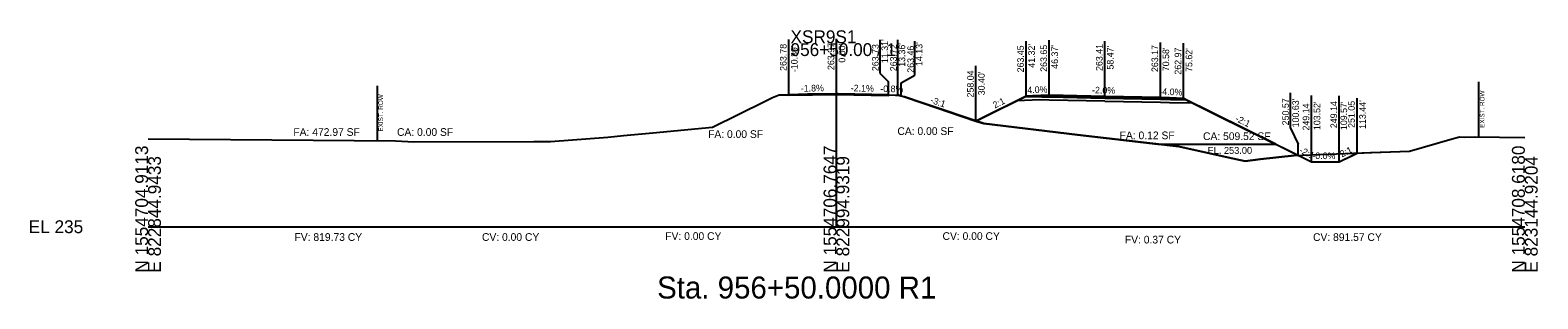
# Model space of a CAD drawing. Extents: x -26 to 823017, y -16 to 1558356.
# Drawn here: x -25.7 to 302.8, y 4484.3 to 4542.8 of the extents above; entities that cross this region are included whole.
import ezdxf

# ---------------------------------------------------------------- set-up
doc = ezdxf.new("R2010")
doc.units = 0
for name, color, linetype in [('ASPHALT_19MM1', 7, 'Continuous'), ('CONST_DCH', 7, 'Continuous'), ('CONST_LV3', 7, 'Continuous'), ('Draft_XS_Grid', 7, 'Continuous'), ('Draft_XS_Text', 7, 'Continuous'), ('DTM_CORRIDOR', 7, 'Continuous'), ('DTM_P_FINISHED_GRADE2', 7, 'Continuous'), ('DTM_TEMP_DROP', 7, 'Continuous'), ('DTM_X_GROUND', 7, 'Continuous'), ('PROFILES_DCH_2', 7, 'Continuous'), ('XS_CELL', 7, 'Continuous'), ('XS_P_ASPHALT', 7, 'Continuous'), ('XS_P_DR_GRAVEL', 7, 'Continuous'), ('XS_P_GROUND', 7, 'Continuous'), ('XS_P_NULL_POINT', 7, 'Continuous'), ('XS_P_SHOULDER', 7, 'Continuous'), ('XS_P_SUBGRADE_GRANULAR', 7, 'Continuous'), ('XS_P_SUBGRADE_LEVELING', 7, 'Continuous'), ('XS_P_SUBGRADE_MILLING', 7, 'Continuous'), ('XS_P_SUBGRADE_UNDERCUT', 7, 'Continuous'), ('XS_P_TX_CLEARZONE', 7, 'Continuous'), ('XS_P_TX_FS_BS', 7, 'Continuous'), ('XS_SHEET_EW_TX_AREA', 7, 'Continuous'), ('XS_SHEET_EW_TX_VOLUME', 7, 'Continuous'), ('XS_X_ROW', 7, 'Continuous')]:
    doc.layers.add(name, color=color, linetype=linetype)

msp = doc.modelspace()

# ---------------------------------------------------------------- linework, layer by layer
at = {"layer": 'ASPHALT_19MM1'}
msp.add_lwpolyline([(196.37, 4528.28), (208.47, 4528.04), (220.58, 4527.79), (220.58, 4528), (208.47, 4528.24), (196.37, 4528.48), (196.37, 4528.28)], dxfattribs=at)
at = {"layer": 'CONST_DCH'}
msp.add_lwpolyline([(196.37, 4528.48), (208.47, 4528.24), (220.58, 4528), (220.58, 4528.17), (208.47, 4528.41), (196.37, 4528.65), (196.37, 4528.48)], dxfattribs=at)
at = {"layer": 'CONST_LV3'}
for points in [[(0, 4519.19), (53.91, 4518.7), (57.88, 4518.52), (84.06, 4518.55), (87.72, 4518.55), (100.19, 4519.55), (103.57, 4519.87), (110, 4520.47), (123.02, 4521.68), (134.48, 4527.38), (135.94, 4528.11), (136.09, 4528.17), (137.51, 4528.74), (139.61, 4528.78), (139.61, 4528.78)], [(150, 4528.97), (164, 4528.69)], [(161.31, 4528.73), (161.31, 4528.73), (162.85, 4528.7), (163.15, 4528.69), (163.2, 4528.69), (163.4, 4528.64), (164.85, 4528.28), (168.52, 4527.04), (168.93, 4526.9), (180.4, 4523.04), (182.28, 4523.97), (191.32, 4528.45), (192.74, 4528.51), (196.37, 4528.65), (203.61, 4528.51), (208.47, 4528.41), (214.31, 4528.29), (220.58, 4528.17), (223.68, 4528.05), (225.62, 4527.97), (233.35, 4524.13), (253.52, 4514.14), (253.92, 4514.14), (259.57, 4514.14), (259.6, 4514.15), (259.66, 4514.18), (260.3, 4514.5), (262.43, 4515.55), (263.44, 4516.05), (266.4, 4516.16), (266.65, 4516.17), (274.88, 4516.47), (283.68, 4519.01), (285.74, 4519.58), (286.79, 4519.51), (288.98, 4519.56), (300, 4519.44)], [(163.36, 4528.72), (163.36, 4528.72), (164, 4528.69)], [(180.4, 4523.04), (182.28, 4523.97), (191.32, 4528.45), (192.74, 4528.51), (196.37, 4528.65)], [(225.62, 4527.97), (243.27, 4519.22), (250.63, 4515.57)]]:
    msp.add_lwpolyline(points, dxfattribs=at)
at = {"layer": 'DTM_P_FINISHED_GRADE2'}
msp.add_lwpolyline([(139.61, 4528.78), (150, 4528.97), (161.31, 4528.73)], dxfattribs=at)
at = {"layer": 'DTM_X_GROUND'}
for points in [[(0, 4519.19), (53.91, 4518.7), (57.88, 4518.52), (84.06, 4518.55), (87.72, 4518.55), (100.19, 4519.55), (103.57, 4519.87), (110, 4520.47), (123.02, 4521.68), (134.48, 4527.38), (135.94, 4528.11), (136.09, 4528.17), (137.51, 4528.74), (143.68, 4528.86), (150.35, 4528.98), (162.85, 4528.7), (163.2, 4528.69), (163.4, 4528.64), (164.85, 4528.28), (168.93, 4526.9), (182.1, 4522.47), (202.54, 4520.04), (224.6, 4517.46), (235.39, 4515.1), (239.04, 4514.27), (242.44, 4514.69), (249.73, 4515.53), (266.4, 4516.16), (274.88, 4516.47), (283.68, 4519.01), (285.74, 4519.58), (286.79, 4519.51), (288.98, 4519.56), (300, 4519.44)], [(0, 4519.19), (53.91, 4518.7), (57.88, 4518.52), (84.06, 4518.55), (87.72, 4518.55), (100.19, 4519.55), (103.57, 4519.87), (110, 4520.47), (123.02, 4521.68), (134.48, 4527.38), (135.94, 4528.11), (136.09, 4528.17), (137.51, 4528.74), (143.68, 4528.86), (150.35, 4528.98), (162.85, 4528.7), (163.2, 4528.69), (163.4, 4528.64), (164.85, 4528.28), (168.52, 4527.04), (168.93, 4526.9), (180.4, 4523.04), (182.28, 4523.97), (191.32, 4528.45), (192.74, 4528.51), (196.37, 4528.65), (203.61, 4528.51), (208.47, 4528.41), (214.31, 4528.29), (220.58, 4528.17), (223.68, 4528.05), (225.62, 4527.97), (233.35, 4524.13), (253.52, 4514.14), (253.92, 4514.14), (259.57, 4514.14), (259.6, 4514.15), (259.66, 4514.18), (260.3, 4514.5), (262.43, 4515.55), (263.44, 4516.05), (266.4, 4516.16), (266.65, 4516.17), (274.88, 4516.47), (283.68, 4519.01), (285.74, 4519.58), (286.79, 4519.51), (288.98, 4519.56), (300, 4519.44)], [(0, 4519.19), (53.91, 4518.7), (57.88, 4518.52), (84.06, 4518.55), (87.72, 4518.55), (100.19, 4519.55), (103.57, 4519.87), (110, 4520.47), (123.02, 4521.68), (134.48, 4527.38), (135.94, 4528.11), (136.09, 4528.17), (137.51, 4528.74), (139.61, 4528.78), (139.61, 4528.78), (150, 4528.97), (150, 4528.97), (150, 4528.97), (150, 4528.97), (150, 4528.97), (150, 4528.97), (150, 4528.97), (161.31, 4528.73), (161.31, 4528.73), (161.31, 4528.73), (162.85, 4528.7), (163.15, 4528.69), (163.2, 4528.69), (163.4, 4528.64), (164.85, 4528.28), (168.52, 4527.04), (168.93, 4526.9), (180.4, 4523.04), (182.28, 4523.97), (191.32, 4528.45), (192.74, 4528.51), (196.37, 4528.65), (203.61, 4528.51), (208.47, 4528.41), (214.31, 4528.29), (220.58, 4528.17), (223.68, 4528.05), (225.62, 4527.97), (233.35, 4524.13), (253.52, 4514.14), (253.92, 4514.14), (259.57, 4514.14), (259.6, 4514.15), (259.66, 4514.18), (260.3, 4514.5), (262.43, 4515.55), (263.44, 4516.05), (266.4, 4516.16), (266.65, 4516.17), (274.88, 4516.47), (283.68, 4519.01), (285.74, 4519.58), (286.79, 4519.51), (288.98, 4519.56), (300, 4519.44)]]:
    msp.add_lwpolyline(points, dxfattribs=at)
at = {"layer": 'XS_CELL'}
for p, q in [((150, 4500), (150, 4540)), ((0, 4500), (150, 4500)), ((150, 4500), (300, 4500))]:
    msp.add_line(p, q, dxfattribs=at)
at = {"layer": 'XS_P_ASPHALT'}
msp.add_lwpolyline([(139.61, 4528.66), (150, 4528.85), (150, 4528.85), (161.31, 4528.61), (161.31, 4528.61), (161.31, 4528.73), (161.31, 4528.73), (150, 4528.97), (150, 4528.97), (139.61, 4528.78), (139.61, 4528.66)], dxfattribs=at)
at = {"layer": 'XS_P_DR_GRAVEL'}
for points in [[(192.74, 4528.51), (191.32, 4528.45), (191.22, 4528.4), (191.18, 4528.38), (194.79, 4528.31), (196.37, 4528.28), (196.37, 4528.4), (196.37, 4528.65), (192.74, 4528.51)], [(222.57, 4528.09), (220.58, 4528.17), (220.58, 4528.01), (220.58, 4527.79), (222.78, 4527.75), (226.2, 4527.68), (225.83, 4527.87), (225.62, 4527.97), (222.57, 4528.09)]]:
    msp.add_lwpolyline(points, dxfattribs=at)
at = {"layer": 'XS_P_GROUND'}
for points in [[(164.13, 4528.46), (163.36, 4528.72), (163.36, 4528.72)], [(250.63, 4515.57), (250.63, 4515.57), (249.73, 4515.53), (249.73, 4515.53), (242.44, 4514.69), (242.44, 4514.69), (239.04, 4514.27), (235.39, 4515.1), (235.39, 4515.1), (224.6, 4517.46), (224.6, 4517.46), (224.6, 4517.46), (202.54, 4520.04), (202.54, 4520.04), (182.1, 4522.47), (182.1, 4522.47), (182.1, 4522.47), (182.1, 4522.47), (168.93, 4526.9), (168.93, 4526.9), (164.85, 4528.28), (164.85, 4528.28), (164.13, 4528.46), (164.13, 4528.46)], [(250.63, 4515.57), (250.63, 4515.57), (249.73, 4515.53), (249.73, 4515.53), (242.44, 4514.69), (242.44, 4514.69), (239.04, 4514.27), (235.39, 4515.1), (235.39, 4515.1), (224.6, 4517.46), (224.6, 4517.46), (224.6, 4517.46), (202.54, 4520.04), (202.54, 4520.04), (182.1, 4522.47), (182.1, 4522.47), (182.1, 4522.47), (182.1, 4522.47), (168.93, 4526.9), (168.93, 4526.9), (164.85, 4528.28), (164.85, 4528.28), (164.13, 4528.46), (164.13, 4528.46)], [(191.32, 4528.45), (180.4, 4523.04)], [(225.62, 4527.97), (253.52, 4514.14), (259.57, 4514.14), (260.3, 4514.5), (263.44, 4516.05)]]:
    msp.add_lwpolyline(points, dxfattribs=at)
at = {"layer": 'XS_P_SHOULDER'}
for points in [[(191.32, 4528.45), (192.74, 4528.51), (196.37, 4528.65)], [(225.62, 4527.97), (222.57, 4528.09), (220.58, 4528.17)]]:
    msp.add_lwpolyline(points, dxfattribs=at)
at = {"layer": 'XS_P_SUBGRADE_GRANULAR'}
for points in [[(196.37, 4527.61), (194.35, 4527.65), (189.3, 4527.45)], [(208.47, 4527.37), (196.37, 4527.61)], [(208.47, 4527.37), (220.58, 4527.13)], [(220.58, 4527.13), (222.59, 4527.09), (227.6, 4526.99)]]:
    msp.add_lwpolyline(points, dxfattribs=at)
at = {"layer": 'XS_P_SUBGRADE_LEVELING'}
msp.add_lwpolyline([(161.31, 4528.61), (161.31, 4528.61), (150.35, 4528.84), (150.35, 4528.84), (150.35, 4528.84), (150, 4528.85), (150, 4528.85), (143.68, 4528.73), (143.68, 4528.73), (139.61, 4528.66)], dxfattribs=at)
msp.add_lwpolyline([(161.31, 4528.61), (161.31, 4528.61), (150.35, 4528.84), (150.35, 4528.84), (150.35, 4528.84), (150, 4528.85), (150, 4528.85), (143.68, 4528.73), (143.68, 4528.73), (139.61, 4528.66)], dxfattribs=at)
at = {"layer": 'XS_P_SUBGRADE_MILLING'}
msp.add_lwpolyline([(161.31, 4528.73), (150.35, 4528.98), (150.35, 4528.98), (150.35, 4528.98), (150, 4528.97), (150, 4528.97), (143.68, 4528.86), (143.68, 4528.86), (139.61, 4528.78), (139.61, 4528.66), (143.68, 4528.73), (143.68, 4528.73), (150, 4528.85), (150, 4528.85), (150.35, 4528.84), (150.35, 4528.84), (150.35, 4528.84), (161.31, 4528.61), (161.31, 4528.61), (161.31, 4528.73), (161.31, 4528.73)], dxfattribs=at)
at = {"layer": 'XS_P_SUBGRADE_UNDERCUT'}
msp.add_lwpolyline([(180.4, 4523.04), (182.1, 4522.47), (202.54, 4520.04), (220.02, 4518), (235.65, 4518), (245.73, 4518), (225.62, 4527.97), (220.58, 4528.17), (208.47, 4528.41), (196.37, 4528.65), (191.32, 4528.45)], close=True, dxfattribs=at)
at = {"layer": 'XS_P_TX_CLEARZONE'}
for p, q in [((139.61, 4528.78), (139.61, 4540.78)), ((150, 4528.97), (150, 4540.97)), ((159.56, 4533.36), (159.56, 4540.73)), ((163.36, 4528.72), (163.36, 4540.72)), ((167.05, 4533.03), (167.05, 4540.46)), ((191.32, 4528.45), (191.32, 4540.45)), ((196.37, 4528.65), (196.37, 4540.65)), ((208.47, 4528.41), (208.47, 4540.41)), ((220.58, 4528.17), (220.58, 4540.17)), ((225.62, 4527.97), (225.62, 4539.97)), ((180.4, 4523.04), (180.4, 4535.04)), ((159.56, 4533.36), (161.31, 4531.56)), ((161.31, 4528.73), (161.31, 4531.56)), ((164.13, 4531.39), (167.05, 4533.03)), ((164.13, 4528.46), (164.13, 4531.39)), ((248.93, 4521.48), (248.93, 4529.21)), ((253.52, 4514.14), (253.52, 4528.59)), ((259.57, 4514.14), (259.57, 4528.53)), ((263.44, 4516.05), (263.44, 4528.05)), ((259.57, 4514.14), (259.57, 4526.14)), ((248.93, 4521.48), (250.63, 4517.99)), ((250.63, 4515.57), (250.63, 4517.99))]:
    msp.add_line(p, q, dxfattribs=at)
at = {"layer": 'XS_X_ROW'}
for p, q in [((50, 4518.74), (50, 4530.74)), ((290, 4519.55), (290, 4531.55))]:
    msp.add_line(p, q, dxfattribs=at)

# ---------------------------------------------------------------- texts
at = {"layer": 'CONST_DCH'}
for p in [(180.32, 4522.92), (250.56, 4515.45), (253.44, 4514.02)]:
    msp.add_text('X', height=0.24, dxfattribs=at).set_placement(p)
at = {"layer": 'Draft_XS_Grid'}
msp.add_text('-', height=0.0001, dxfattribs=at).set_placement((0, 4500))
at = {"layer": 'Draft_XS_Text'}
msp.add_text('Sta. 956+50.0000 R1', height=4.8, dxfattribs=at).set_placement((110.92, 4484.35))
at = {"layer": 'DTM_CORRIDOR'}
for p in [(196.29, 4528.53), (208.39, 4528.29), (220.5, 4528.05)]:
    msp.add_text('X', height=0.24, dxfattribs=at).set_placement(p)
at = {"layer": 'DTM_TEMP_DROP'}
for p in [(139.53, 4528.66), (149.92, 4528.85), (161.23, 4528.61)]:
    msp.add_text('X', height=0.24, dxfattribs=at).set_placement(p)
at = {"layer": 'PROFILES_DCH_2'}
for p in [(163.28, 4528.6), (164.05, 4528.34), (250.56, 4515.45)]:
    msp.add_text('X', height=0.24, dxfattribs=at).set_placement(p)
at = {"layer": 'XS_CELL'}
for s, p in [('XSR9S1', (140, 4540)), ('956+50.00 / 1', (140, 4537.2)), ('EL 235', (-26, 4498.6))]:
    msp.add_text(s, height=2.8, dxfattribs=at).set_placement(p)
for s, p in [('N 1554704.9113', (0, 4490)), ('N 1554706.7647', (150, 4490)), ('N 1554708.6180', (300, 4490)), ('E 822844.9433', (2.8, 4490)), ('E 822994.9319', (152.8, 4490)), ('E 823144.9204', (302.8, 4490))]:
    msp.add_text(s, height=2.8, rotation=90, dxfattribs=at).set_placement(p)
at = {"layer": 'XS_P_ASPHALT'}
for p in [(180.32, 4522.92), (263.36, 4515.93)]:
    msp.add_text('X', height=0.24, dxfattribs=at).set_placement(p)
at = {"layer": 'XS_P_NULL_POINT'}
msp.add_text('X', height=0.24, dxfattribs=at).set_placement((259.5, 4514.02))
at = {"layer": 'XS_P_SHOULDER'}
for p in [(191.24, 4528.33), (225.54, 4527.85)]:
    msp.add_text('X', height=0.24, dxfattribs=at).set_placement(p)
at = {"layer": 'XS_P_SUBGRADE_UNDERCUT'}
msp.add_text('EL. 253.00', height=1.5, dxfattribs=at).set_placement((230.87, 4515.88))
at = {"layer": 'XS_P_TX_CLEARZONE'}
for s, p in [("11.31'", (161.25, 4535.66)), ('263.78', (139.13, 4533.96)), ("-10.39'", (141.53, 4533.69)), ('263.97', (149.52, 4534.15)), ("0.00'", (151.92, 4535.76)), ('263.73', (159.21, 4533.91)), ('263.72', (163.15, 4533.89)), ("13.36'", (164.98, 4534.85)), ('263.46', (166.9, 4533.56)), ("14.13'", (168.74, 4535.02)), ('263.45', (190.84, 4533.63)), ("41.32'", (193.24, 4534.65)), ('263.65', (195.89, 4533.76)), ("46.37'", (198.29, 4534.42)), ('263.41', (207.99, 4533.95)), ("58.47'", (210.39, 4534.25)), ('263.17', (220.1, 4533.71)), ("70.58'", (222.5, 4533.89)), ('262.97', (225.14, 4533.15)), ("75.62'", (227.54, 4533.74)), ('258.04', (179.92, 4528.17)), ("30.40'", (182.32, 4528.65)), ('250.57', (248.58, 4522.1)), ("100.63'", (250.78, 4521.65)), ("103.52'", (255.44, 4521.05)), ('249.14', (259.09, 4521.48)), ("109.57'", (261.28, 4521.06)), ('251.05', (262.96, 4521.54)), ("113.44'", (265.36, 4521.32)), ('249.14', (253.04, 4520.97))]:
    msp.add_text(s, height=1.44, rotation=90, dxfattribs=at).set_placement(p)
at = {"layer": 'XS_P_TX_FS_BS'}
for s, rotation, p in [('-1.8%', 1.037, (142.24, 4529.43)), ('-2.1%', 358.7957, (153.11, 4529.51)), ('-0.8%', 359.534, (159.55, 4529.35)), ('4.0%', 2.2661, (191.62, 4529.06)), ('-2.0%', 358.8595, (205.69, 4529.07)), ('-3:1', 341.5699, (170.35, 4527.02)), ('2:1', 26.3627, (184.5, 4525.74)), ('-4.0%', 357.7246, (220.33, 4528.78)), ('-2:1', 333.629, (236.77, 4523.11)), ('2:1', 26.3415, (260.14, 4515.09)), ('-2:1', 333.638, (250.72, 4516.2)), ('-0.0%', 359.977, (253.7, 4514.74))]:
    msp.add_text(s, height=1.44, rotation=rotation, dxfattribs=at).set_placement(p)
at = {"layer": 'XS_SHEET_EW_TX_AREA'}
for s, p in [('FA: 472.97 SF', (31.66, 4519.8)), ('CA: 0.00 SF', (54.25, 4519.8)), ('FA: 0.00 SF', (122.03, 4519.35)), ('CA: 0.00 SF', (163.29, 4520)), ('FA: 0.12 SF', (211.71, 4519.07)), ('CA: 509.52 SF', (229.88, 4518.89))]:
    msp.add_text(s, height=1.68, dxfattribs=at).set_placement(p)
at = {"layer": 'XS_SHEET_EW_TX_VOLUME'}
for s, p in [('FV: 819.73 CY', (31.91, 4496.92)), ('CV: 0.00 CY', (72.76, 4496.92)), ('FV: 0.00 CY', (112.7, 4497.12)), ('CV: 0.00 CY', (173.12, 4497.12)), ('FV: 0.37 CY', (212.85, 4496.35)), ('CV: 891.57 CY', (253.85, 4496.9))]:
    msp.add_text(s, height=1.68, dxfattribs=at).set_placement(p)
at = {"layer": 'XS_X_ROW'}
for p in [(51.2, 4520.74), (291.2, 4521.55)]:
    msp.add_text('EXIST. ROW', height=1, rotation=90, dxfattribs=at).set_placement(p)

doc.saveas('drawing.dxf')
